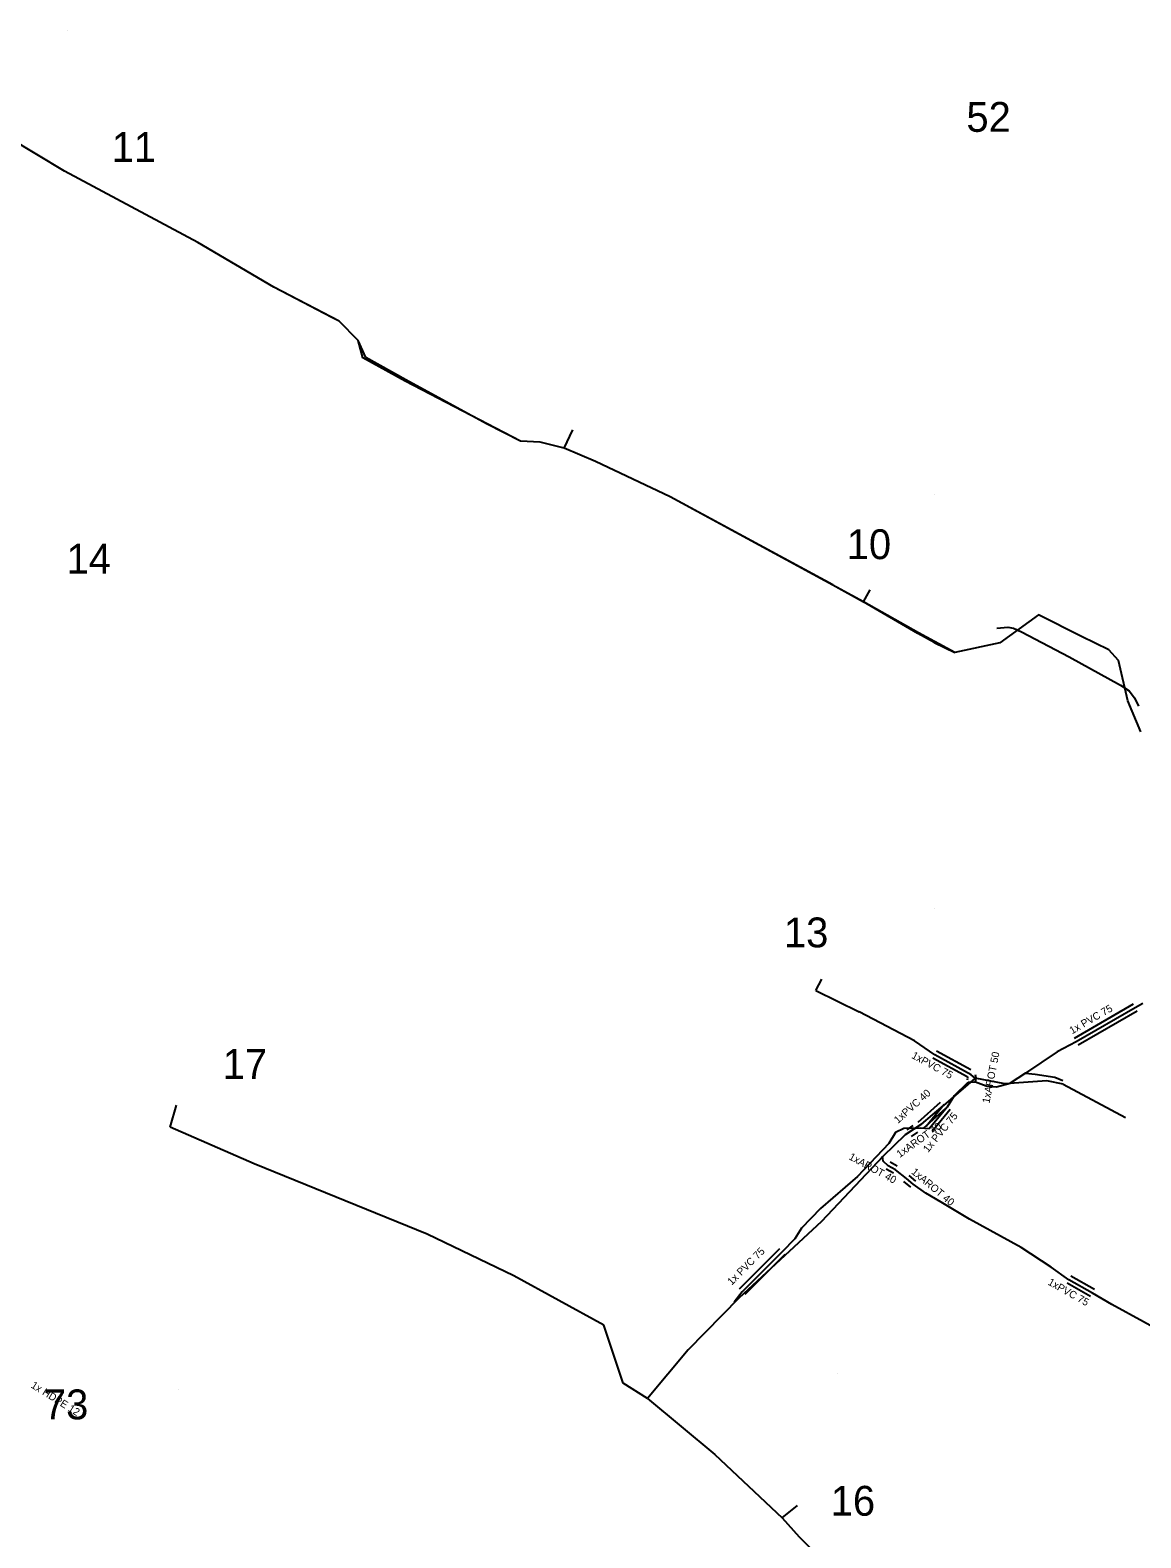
# Model space of a CAD drawing. Extents: x -651943 to -618711, y -1138561 to -1100552.
# Drawn here: x -642688.2 to -642576.6, y -1114494.1 to -1114342.5 of the extents above; entities that cross this region are included whole.
import ezdxf

# ---------------------------------------------------------------- set-up
doc = ezdxf.new("R2010")
doc.units = 0
for name, color, linetype in [('KT optika', 7, 'Continuous'), ('KT trasa', 7, 'Continuous'), ('KT zařízení', 7, 'Continuous'), ('SATT bloky', 7, 'Continuous'), ('SATT stanice', 7, 'Continuous')]:
    doc.layers.add(name, color=color, linetype=linetype)

# ---------------------------------------------------------------- blocks, each defined once
blk = doc.blocks.new('POINT_DISPLAY')
blk.add_line((0, 0), (0, 0))

msp = doc.modelspace()

# ---------------------------------------------------------------- linework, layer by layer
at = {"layer": 'KT optika'}
for p, q in [((-642604.47, -1114399.99), (-642603.81, -1114398.77)), ((-642609.26, -1114439.07), (-642608.64, -1114437.93)), ((-642609.26, -1114439.07), (-642604.91, -1114441.2)), ((-642576.38, -1114440.37), (-642577.16, -1114440.79)), ((-642599.35, -1114444.13), (-642604.91, -1114441.2)), ((-642577.16, -1114440.79), (-642583.1, -1114444.22)), ((-642597.3, -1114445.53), (-642599.35, -1114444.13)), ((-642584.99, -1114445.21), (-642588.17, -1114447.36)), ((-642583.1, -1114444.22), (-642584.99, -1114445.21)), ((-642593.63, -1114447.52), (-642597.3, -1114445.53)), ((-642593.23, -1114447.87), (-642596.43, -1114450.62)), ((-642595.36, -1114449.65), (-642593.94, -1114448.28)), ((-642593.94, -1114448.28), (-642593.21, -1114448.24)), ((-642593.23, -1114447.87), (-642593.63, -1114447.52)), ((-642590.26, -1114448.43), (-642593.23, -1114447.87)), ((-642593.21, -1114448.24), (-642592.12, -1114448.65)), ((-642586.05, -1114448.13), (-642590.26, -1114448.43)), ((-642588.17, -1114447.36), (-642589.73, -1114448.37)), ((-642588.17, -1114447.36), (-642587.2, -1114447.48)), ((-642587.2, -1114447.48), (-642585.25, -1114447.76)), ((-642584.41, -1114448.46), (-642586.05, -1114448.13)), ((-642585.25, -1114447.76), (-642584.44, -1114448.12)), ((-642595.36, -1114449.65), (-642596.06, -1114450.77)), ((-642592.12, -1114448.65), (-642591.08, -1114448.73)), ((-642591.08, -1114448.73), (-642589.73, -1114448.37)), ((-642584.41, -1114448.46), (-642578.14, -1114451.84)), ((-642674.15, -1114452.81), (-642673.51, -1114450.59)), ((-642598.64, -1114452.51), (-642596.43, -1114450.62)), ((-642596.06, -1114450.77), (-642597.87, -1114452.97)), ((-642665.72, -1114456.5), (-642674.15, -1114452.81)), ((-642598.64, -1114452.51), (-642600.28, -1114453.56)), ((-642600.28, -1114453.56), (-642602.53, -1114455.76)), ((-642601.26, -1114453.32), (-642601.91, -1114454.43)), ((-642600.4, -1114452.93), (-642601.26, -1114453.32)), ((-642598.76, -1114452.89), (-642600.4, -1114452.93)), ((-642597.87, -1114452.97), (-642598.76, -1114452.89)), ((-642602.53, -1114455.76), (-642608.68, -1114462.27)), ((-642601.91, -1114454.43), (-642605.08, -1114457.77)), ((-642648.33, -1114463.55), (-642665.72, -1114456.5)), ((-642605.08, -1114457.77), (-642608.77, -1114460.99)), ((-642608.77, -1114460.99), (-642610.7, -1114462.94)), ((-642608.68, -1114462.27), (-642616.99, -1114469.98)), ((-642610.7, -1114462.94), (-642611.35, -1114464.01)), ((-642639.62, -1114467.75), (-642648.33, -1114463.55)), ((-642611.35, -1114464.01), (-642612.64, -1114465.32)), ((-642612.64, -1114465.32), (-642616.67, -1114469.35)), ((-642630.57, -1114472.71), (-642639.62, -1114467.75)), ((-642616.67, -1114469.35), (-642617.45, -1114470.4)), ((-642616.99, -1114469.98), (-642622.1, -1114475.18)), ((-642628.63, -1114478.54), (-642630.57, -1114472.71)), ((-642622.1, -1114475.18), (-642626.18, -1114480.07)), ((-642626.18, -1114480.07), (-642628.63, -1114478.54)), ((-642626.18, -1114480.07), (-642619.39, -1114485.72)), ((-642619.39, -1114485.72), (-642612.64, -1114492.06)), ((-642612.64, -1114492.06), (-642611.09, -1114490.82)), ((-642612.64, -1114492.06), (-642610.92, -1114493.97)), ((-642610.92, -1114493.97), (-642602.59, -1114502.26))]:
    msp.add_line(p, q, dxfattribs=at)
msp.add_lwpolyline([(-642576.58, -1114413.04), (-642577.91, -1114409.93), (-642578.85, -1114405.89), (-642579.8, -1114404.8), (-642582.56, -1114403.48), (-642586.89, -1114401.29), (-642590.77, -1114404.1), (-642595.28, -1114405.07), (-642598.93, -1114403.1), (-642604.47, -1114399.99), (-642623.88, -1114389.41), (-642631.39, -1114385.86), (-642634.54, -1114384.54), (-642636.97, -1114383.93), (-642638.95, -1114383.84), (-642650.54, -1114377.81), (-642654.77, -1114375.46), (-642655.26, -1114373.7), (-642657.18, -1114371.77), (-642663.74, -1114368.34), (-642671.36, -1114363.87), (-642684.77, -1114356.67), (-642690.33, -1114353.32)], dxfattribs=at)
at = {"layer": 'KT trasa'}
for p, q in [((-642684.77, -1114356.67), (-642690.33, -1114353.32)), ((-642671.36, -1114363.87), (-642684.77, -1114356.67)), ((-642663.74, -1114368.34), (-642671.36, -1114363.87)), ((-642657.91, -1114371.4), (-642663.74, -1114368.34)), ((-642657.18, -1114371.77), (-642657.91, -1114371.4)), ((-642655.26, -1114373.7), (-642657.18, -1114371.77)), ((-642654.49, -1114375.41), (-642655.26, -1114373.7)), ((-642650.46, -1114377.68), (-642654.49, -1114375.41)), ((-642642.37, -1114382.08), (-642650.46, -1114377.68)), ((-642638.95, -1114383.84), (-642642.37, -1114382.08)), ((-642634.54, -1114384.54), (-642633.67, -1114382.7)), ((-642636.97, -1114383.93), (-642638.95, -1114383.84)), ((-642634.54, -1114384.54), (-642636.97, -1114383.93)), ((-642631.39, -1114385.86), (-642634.54, -1114384.54)), ((-642623.88, -1114389.41), (-642631.39, -1114385.86)), ((-642607.54, -1114398.29), (-642623.88, -1114389.41)), ((-642607.54, -1114398.29), (-642604.47, -1114399.99)), ((-642604.47, -1114399.99), (-642603.81, -1114398.77)), ((-642599.01, -1114403.17), (-642604.47, -1114399.99)), ((-642586.89, -1114401.29), (-642590.77, -1114404.1)), ((-642582.56, -1114403.48), (-642586.89, -1114401.29)), ((-642591.05, -1114402.62), (-642589.97, -1114402.52)), ((-642589.97, -1114402.52), (-642589.38, -1114402.64)), ((-642589.38, -1114402.64), (-642588.59, -1114403.01)), ((-642597.35, -1114404.06), (-642599.01, -1114403.17)), ((-642597.35, -1114404.06), (-642595.28, -1114405.07)), ((-642590.77, -1114404.1), (-642595.28, -1114405.07)), ((-642588.59, -1114403.01), (-642583.78, -1114405.5)), ((-642579.8, -1114404.8), (-642582.56, -1114403.48)), ((-642583.78, -1114405.5), (-642578.64, -1114408.35)), ((-642578.85, -1114405.89), (-642579.8, -1114404.8)), ((-642577.91, -1114409.93), (-642578.85, -1114405.89)), ((-642578.64, -1114408.35), (-642577.77, -1114408.93)), ((-642577.77, -1114408.93), (-642577.24, -1114409.65)), ((-642576.58, -1114413.04), (-642577.91, -1114409.93)), ((-642577.24, -1114409.65), (-642576.84, -1114410.48)), ((-642609.26, -1114439.07), (-642608.64, -1114437.93)), ((-642609.26, -1114439.07), (-642604.91, -1114441.2)), ((-642576.38, -1114440.37), (-642577.16, -1114440.79)), ((-642599.35, -1114444.13), (-642604.91, -1114441.2)), ((-642577.16, -1114440.79), (-642583.1, -1114444.22)), ((-642597.3, -1114445.53), (-642599.35, -1114444.13)), ((-642584.99, -1114445.21), (-642588.17, -1114447.36)), ((-642583.1, -1114444.22), (-642584.99, -1114445.21)), ((-642593.63, -1114447.52), (-642597.3, -1114445.53)), ((-642593.23, -1114447.87), (-642596.43, -1114450.62)), ((-642595.36, -1114449.65), (-642593.94, -1114448.28)), ((-642593.94, -1114448.28), (-642593.21, -1114448.24)), ((-642593.23, -1114447.87), (-642593.63, -1114447.52)), ((-642590.26, -1114448.43), (-642593.23, -1114447.87)), ((-642593.21, -1114448.24), (-642592.12, -1114448.65)), ((-642586.05, -1114448.13), (-642590.26, -1114448.43)), ((-642588.17, -1114447.36), (-642589.73, -1114448.37)), ((-642588.17, -1114447.36), (-642587.2, -1114447.48)), ((-642587.2, -1114447.48), (-642585.25, -1114447.76)), ((-642584.41, -1114448.46), (-642586.05, -1114448.13)), ((-642585.25, -1114447.76), (-642584.44, -1114448.12)), ((-642595.36, -1114449.65), (-642596.06, -1114450.77)), ((-642592.12, -1114448.65), (-642591.08, -1114448.73)), ((-642591.08, -1114448.73), (-642589.73, -1114448.37)), ((-642584.41, -1114448.46), (-642578.14, -1114451.84)), ((-642674.15, -1114452.81), (-642673.51, -1114450.59)), ((-642598.64, -1114452.51), (-642596.43, -1114450.62)), ((-642596.06, -1114450.77), (-642597.87, -1114452.97)), ((-642665.72, -1114456.5), (-642674.15, -1114452.81)), ((-642598.64, -1114452.51), (-642600.28, -1114453.56)), ((-642600.28, -1114453.56), (-642602.53, -1114455.76)), ((-642601.26, -1114453.32), (-642601.91, -1114454.43)), ((-642600.4, -1114452.93), (-642601.26, -1114453.32)), ((-642598.76, -1114452.89), (-642600.4, -1114452.93)), ((-642597.87, -1114452.97), (-642598.76, -1114452.89)), ((-642602.53, -1114455.76), (-642608.68, -1114462.27)), ((-642601.91, -1114454.43), (-642605.08, -1114457.77)), ((-642602.48, -1114456.22), (-642602.56, -1114455.71)), ((-642648.33, -1114463.55), (-642665.72, -1114456.5)), ((-642601.99, -1114456.68), (-642602.48, -1114456.22)), ((-642601.26, -1114457.08), (-642601.99, -1114456.68)), ((-642600.15, -1114457.95), (-642601.26, -1114457.08)), ((-642605.08, -1114457.77), (-642608.77, -1114460.99)), ((-642599.46, -1114458.53), (-642600.15, -1114457.95)), ((-642598.21, -1114459.44), (-642599.46, -1114458.53)), ((-642596.65, -1114460.34), (-642598.21, -1114459.44)), ((-642593.82, -1114462.04), (-642596.65, -1114460.34)), ((-642608.77, -1114460.99), (-642610.7, -1114462.94)), ((-642608.68, -1114462.27), (-642616.99, -1114469.98)), ((-642610.7, -1114462.94), (-642611.35, -1114464.01)), ((-642588.61, -1114464.89), (-642593.82, -1114462.04)), ((-642639.62, -1114467.75), (-642648.33, -1114463.55)), ((-642611.35, -1114464.01), (-642612.64, -1114465.32)), ((-642585.61, -1114466.88), (-642588.61, -1114464.89)), ((-642612.64, -1114465.32), (-642616.67, -1114469.35)), ((-642630.57, -1114472.71), (-642639.62, -1114467.75)), ((-642583.81, -1114468.13), (-642585.61, -1114466.88)), ((-642616.67, -1114469.35), (-642617.45, -1114470.4)), ((-642581.44, -1114469.47), (-642583.81, -1114468.13)), ((-642579.52, -1114470.63), (-642581.44, -1114469.47)), ((-642616.99, -1114469.98), (-642622.1, -1114475.18)), ((-642569.49, -1114476.12), (-642579.52, -1114470.63)), ((-642628.63, -1114478.54), (-642630.57, -1114472.71)), ((-642622.1, -1114475.18), (-642626.18, -1114480.07)), ((-642626.18, -1114480.07), (-642628.63, -1114478.54)), ((-642626.18, -1114480.07), (-642619.39, -1114485.72)), ((-642619.39, -1114485.72), (-642612.64, -1114492.06)), ((-642612.64, -1114492.06), (-642611.09, -1114490.82)), ((-642612.64, -1114492.06), (-642610.92, -1114493.97)), ((-642610.92, -1114493.97), (-642602.59, -1114502.26))]:
    msp.add_line(p, q, dxfattribs=at)
at = {"layer": 'KT zařízení'}
for p, q in [((-642577.36, -1114440.44), (-642583.3, -1114443.87)), ((-642576.96, -1114441.14), (-642582.9, -1114444.57)), ((-642593.68, -1114447.03), (-642597.12, -1114445.15)), ((-642594.06, -1114447.73), (-642597.5, -1114445.85)), ((-642593.97, -1114447.87), (-642594, -1114447.69)), ((-642594, -1114448.04), (-642593.97, -1114447.87)), ((-642593.15, -1114447.87), (-642593.22, -1114447.53)), ((-642593.22, -1114448.2), (-642593.15, -1114447.87)), ((-642598.97, -1114452.31), (-642596.72, -1114450.3)), ((-642598.43, -1114452.91), (-642596.18, -1114450.9)), ((-642596.37, -1114450.52), (-642598.18, -1114452.72)), ((-642595.75, -1114451.02), (-642597.56, -1114453.22)), ((-642600.09, -1114453.08), (-642599.47, -1114452.64)), ((-642599.63, -1114453.74), (-642599.01, -1114453.3)), ((-642601.45, -1114457.43), (-642602.18, -1114457.03)), ((-642601.07, -1114456.73), (-642601.8, -1114456.33)), ((-642599.72, -1114458.84), (-642600.41, -1114458.26)), ((-642599.2, -1114458.22), (-642599.89, -1114457.64)), ((-642612.92, -1114465.04), (-642616.95, -1114469.07)), ((-642612.36, -1114465.6), (-642616.39, -1114469.63)), ((-642581.24, -1114469.12), (-642583.61, -1114467.78)), ((-642581.64, -1114469.82), (-642584.01, -1114468.48))]:
    msp.add_line(p, q, dxfattribs=at)

# ---------------------------------------------------------------- block references
at = {"layer": 'SATT stanice'}
for p in [(-642684.45, -1114342.51), (-642597.37, -1114389.17), (-642597.37, -1114430.82), (-642607.06, -1114477.58), (-642673.36, -1114479.17)]:
    msp.add_blockref('POINT_DISPLAY', p, dxfattribs=at)

# ---------------------------------------------------------------- texts
at = {"layer": 'KT zařízení'}
for s, rotation, p in [('1x PVC 75', 30.0039, (-642583.5, -1114443.47)), ('1xPVC 75', 331.3429, (-642599.7, -1114445.81)), ('1xAROT 50', 78.6901, (-642591.81, -1114450.44)), ('1xPVC 40', 41.7755, (-642601, -1114452.48)), ('1x PVC 75', 50.5549, (-642597.98, -1114455.4)), ('1xAROT 40', 35.3625, (-642600.82, -1114455.9)), ('1xAROT 40', 331.2797, (-642606.01, -1114455.99)), ('1xAROT 40', 319.9503, (-642599.72, -1114457.4)), ('1x PVC 75', 45, (-642617.71, -1114468.73)), ('1xPVC 75', 330.5161, (-642586, -1114468.59)), ('1x HDPE 12', 327.8956, (-642688.21, -1114478.93))]:
    msp.add_text(s, height=0.75, rotation=rotation, dxfattribs=at).set_placement(p)
at = {"layer": 'SATT bloky'}
for s, p in [('52', (-642594.12, -1114352.73)), ('11', (-642680.03, -1114355.76)), ('10', (-642606.15, -1114395.69)), ('14', (-642684.56, -1114397.15)), ('13', (-642612.46, -1114434.72)), ('17', (-642668.87, -1114447.94)), ('73', (-642686.84, -1114482.17)), ('16', (-642607.76, -1114491.86))]:
    msp.add_text(s, height=3, dxfattribs=at).set_placement(p)

doc.saveas('drawing.dxf')
